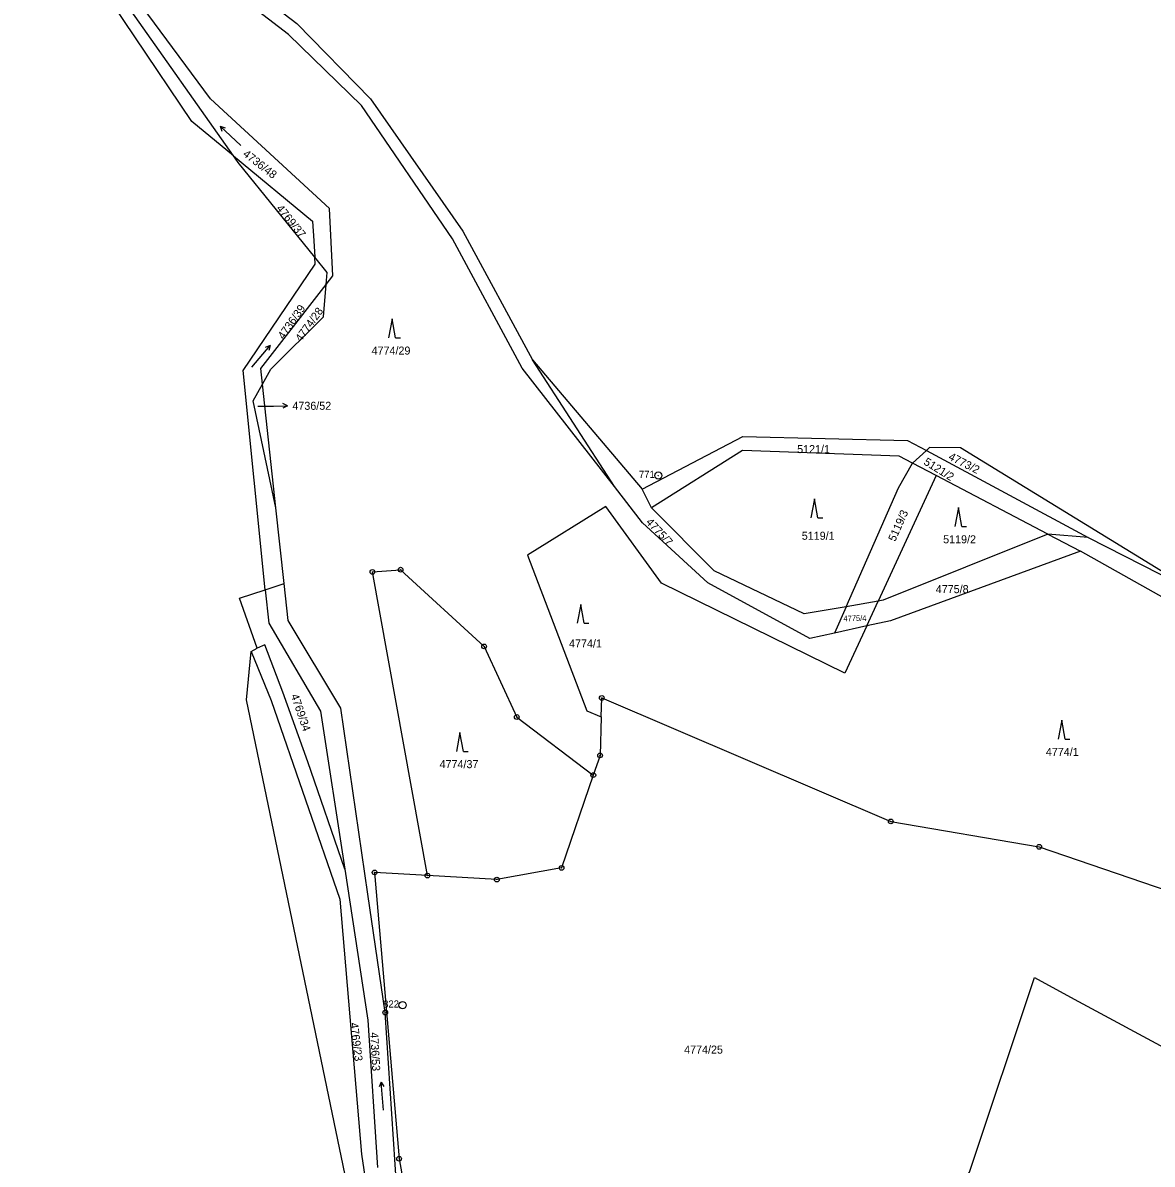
# Model space of a CAD drawing. Extents: x -733394 to -722299, y -1082822 to -1075049.
# Drawn here: x -724720.9 to -724481.8, y -1078384.8 to -1078143.1 of the extents above; entities that cross this region are included whole.
import ezdxf

# ---------------------------------------------------------------- set-up
doc = ezdxf.new("R2010")
doc.units = 0
for name, color, linetype in [('Hranice parcel', 7, 'Continuous'), ('Parcelní čísla', 7, 'Continuous'), ('Pop  PČ popisy', 7, 'Continuous'), ('Značky bodu BP', 7, 'Continuous'), ('Značky kultur', 7, 'Continuous')]:
    doc.layers.add(name, color=color, linetype=linetype)

msp = doc.modelspace()

# ---------------------------------------------------------------- linework, layer by layer
at = {"layer": 'Hranice parcel'}
for p, q in [((-724676.27, -1078171.25), (-724659.56, -1078185.05)), ((-724658.98, -1078194.15), (-724659.07, -1078192.71)), ((-724674.24, -1078216.67), (-724658.98, -1078194.15)), ((-724670.51, -1078216.29), (-724656.67, -1078198.49)), ((-724612.99, -1078214.47), (-724589.77, -1078241.83)), ((-724595.67, -1078241.27), (-724612.99, -1078214.47)), ((-724669.54, -1078263.14), (-724674.24, -1078216.67)), ((-724670.15, -1078219.58), (-724670.51, -1078216.29)), ((-724667.29, -1078245.75), (-724670.15, -1078219.58)), ((-724532.59, -1078236.33), (-724529.63, -1078233.64)), ((-724529.63, -1078233.64), (-724495.41, -1078252.09)), ((-724532.59, -1078236.33), (-724535.39, -1078234.86)), ((-724527.58, -1078238.96), (-724532.59, -1078236.33)), ((-724527.58, -1078238.96), (-724539.81, -1078265.54)), ((-724503.92, -1078251.36), (-724527.58, -1078238.96)), ((-724587.83, -1078245.75), (-724589.77, -1078241.83)), ((-724665.53, -1078261.81), (-724667.29, -1078245.75)), ((-724503.92, -1078251.36), (-724538.78, -1078265.36)), ((-724495.41, -1078252.09), (-724503.92, -1078251.36)), ((-724503.92, -1078251.36), (-724497.03, -1078254.97)), ((-724495.41, -1078252.09), (-724471.65, -1078264.2)), ((-724497.03, -1078254.97), (-724537.2, -1078269.68)), ((-724472.15, -1078268.97), (-724497.03, -1078254.97)), ((-724669.54, -1078263.14), (-724665.53, -1078261.81)), ((-724669.54, -1078263.14), (-724668.82, -1078270.22)), ((-724664.68, -1078269.62), (-724665.53, -1078261.81)), ((-724539.81, -1078265.54), (-724546.59, -1078266.72)), ((-724542.24, -1078270.8), (-724539.81, -1078265.54)), ((-724538.78, -1078265.36), (-724539.81, -1078265.54)), ((-724546.59, -1078266.72), (-724555.46, -1078268.26)), ((-724546.59, -1078266.72), (-724549.06, -1078272.32)), ((-724653.58, -1078288.21), (-724664.68, -1078269.62)), ((-724542.24, -1078270.8), (-724549.06, -1078272.32)), ((-724537.2, -1078269.68), (-724542.24, -1078270.8)), ((-724549.06, -1078272.32), (-724554.3, -1078273.48)), ((-724672.55, -1078276.2), (-724671.26, -1078275.52)), ((-724598.45, -1078290.05), (-724598.33, -1078286.04)), ((-724598.45, -1078290.05), (-724598.69, -1078298.21)), ((-724598.69, -1078298.21), (-724600.12, -1078302.39)), ((-724600.12, -1078302.39), (-724606.84, -1078322.04)), ((-724620.54, -1078324.5), (-724635.22, -1078323.65)), ((-724606.84, -1078322.04), (-724620.54, -1078324.5)), ((-724639.76, -1078420.52), (-724644.17, -1078352.68))]:
    msp.add_line(p, q, dxfattribs=at)
for points in [[(-724676.27, -1078171.25), (-724685.07, -1078163.98), (-724709.24, -1078128.03), (-724711.68, -1078124.4), (-724720.86, -1078094.2)], [(-724595.67, -1078241.27), (-724615.2, -1078216.19), (-724629.89, -1078188.79), (-724649.18, -1078160.57), (-724664.66, -1078145.51), (-724696.65, -1078120.92), (-724700.38, -1078115.33)], [(-724694.92, -1078118.72), (-724662.85, -1078143.19), (-724647.26, -1078159.14), (-724627.72, -1078187.18), (-724612.99, -1078214.47)], [(-724656.67, -1078198.49), (-724655.25, -1078196.67), (-724655.94, -1078182.37), (-724681.12, -1078159.2), (-724707.7, -1078123.2)], [(-724676.27, -1078171.25), (-724698.78, -1078139.35), (-724707.35, -1078128.31), (-724707.7, -1078123.2)], [(-724659.07, -1078192.71), (-724675.26, -1078172.68), (-724676.27, -1078171.25)], [(-724659.56, -1078185.05), (-724659.29, -1078189.24), (-724659.07, -1078192.71)], [(-724656.67, -1078198.49), (-724656.46, -1078195.93), (-724659.07, -1078192.71)], [(-724670.15, -1078219.58), (-724668.4, -1078216.42), (-724657.21, -1078205.31), (-724656.67, -1078198.49)], [(-724667.29, -1078245.75), (-724672.12, -1078223.13), (-724670.15, -1078219.58)], [(-724589.77, -1078241.83), (-724568.44, -1078230.64), (-724533.59, -1078231.51), (-724529.63, -1078233.64)], [(-724535.39, -1078234.86), (-724568.51, -1078233.64), (-724587.83, -1078245.75)], [(-724471.65, -1078264.2), (-724522.43, -1078233.04), (-724528.94, -1078233.01), (-724529.63, -1078233.64)], [(-724546.59, -1078266.72), (-724535.52, -1078241.56), (-724532.59, -1078236.33)], [(-724554.3, -1078273.48), (-724575.91, -1078261.66), (-724589.68, -1078248.97), (-724595.67, -1078241.27)], [(-724542.24, -1078270.8), (-724546.85, -1078280.82), (-724585.67, -1078261.75), (-724597.5, -1078245.53), (-724614.06, -1078255.82), (-724601.52, -1078288.79), (-724598.45, -1078290.05)], [(-724555.46, -1078268.26), (-724574.53, -1078259.14), (-724587.83, -1078245.75)], [(-724635.22, -1078323.65), (-724646.86, -1078259.36), (-724640.91, -1078258.88), (-724623.23, -1078275.12), (-724616.31, -1078290.08), (-724600.12, -1078302.39)], [(-724671.26, -1078275.52), (-724674.97, -1078264.94), (-724669.54, -1078263.14)], [(-724668.82, -1078270.22), (-724657.84, -1078288.83), (-724652.73, -1078322.3)], [(-724652.73, -1078322.3), (-724660.51, -1078299.55), (-724665.8, -1078284.81), (-724669.67, -1078274.79), (-724671.26, -1078275.52)], [(-724649.99, -1078400.02), (-724673.54, -1078286.46), (-724672.55, -1078276.2)], [(-724672.55, -1078276.2), (-724668.32, -1078286.59), (-724653.75, -1078328.68), (-724649.21, -1078382.68), (-724643.56, -1078420.56)], [(-724598.33, -1078286.04), (-724537.16, -1078312.2), (-724505.75, -1078317.57), (-724442.79, -1078339.08), (-724427.97, -1078341.03), (-724400.96, -1078357.33), (-724388.42, -1078355.97), (-724360.85, -1078354.73)], [(-724644.17, -1078352.68), (-724647.83, -1078327.57), (-724653.58, -1078288.21)], [(-724652.73, -1078322.3), (-724647.85, -1078354.26), (-724645.83, -1078385.49)], [(-724635.22, -1078323.65), (-724646.4, -1078323), (-724641.22, -1078383.62), (-724632.14, -1078434.85), (-724612.07, -1078457.55)], [(-724522.84, -1078456.11), (-724537.14, -1078409.34), (-724520.51, -1078386.45), (-724506.77, -1078345.26), (-724498.34, -1078349.81), (-724411.78, -1078396.5), (-724413.78, -1078400.94)]]:
    msp.add_lwpolyline(points, dxfattribs=at)
at = {"layer": 'Pop  PČ popisy'}
for p, q in [((-724671.09, -1078224.27), (-724667.81, -1078224.22)), ((-724667.81, -1078224.22), (-724664.81, -1078224.17)), ((-724664.81, -1078224.17), (-724665.82, -1078223.68)), ((-724664.81, -1078224.17), (-724665.8, -1078224.69))]:
    msp.add_line(p, q, dxfattribs=at)
at = {"layer": 'Značky bodu BP'}
for centre, radius in [((-724586.36, -1078238.94), 0.75), ((-724586.36, -1078238.94), 0.03), ((-724646.86, -1078259.36), 0.5), ((-724640.91, -1078258.88), 0.5), ((-724640.91, -1078258.88), 0.0303), ((-724646.86, -1078259.36), 0.0303), ((-724623.23, -1078275.12), 0.5), ((-724623.23, -1078275.12), 0.0303), ((-724598.33, -1078286.04), 0.5), ((-724598.33, -1078286.04), 0.0303), ((-724616.31, -1078290.08), 0.5), ((-724616.31, -1078290.08), 0.0303), ((-724598.69, -1078298.21), 0.5), ((-724598.69, -1078298.21), 0.0303), ((-724600.12, -1078302.39), 0.5), ((-724600.12, -1078302.39), 0.0303), ((-724537.16, -1078312.2), 0.5), ((-724537.16, -1078312.2), 0.0303), ((-724505.75, -1078317.57), 0.5), ((-724505.75, -1078317.57), 0.0303), ((-724606.84, -1078322.04), 0.5), ((-724646.4, -1078323), 0.5), ((-724646.4, -1078323), 0.0303), ((-724635.22, -1078323.65), 0.5), ((-724635.22, -1078323.65), 0.0303), ((-724620.54, -1078324.5), 0.5), ((-724606.84, -1078322.04), 0.0303), ((-724620.54, -1078324.5), 0.0303), ((-724640.5, -1078351.1), 0.75), ((-724644.17, -1078352.68), 0.5), ((-724644.17, -1078352.68), 0.0303), ((-724640.5, -1078351.1), 0.03), ((-724641.22, -1078383.62), 0.5), ((-724641.22, -1078383.62), 0.0303)]:
    msp.add_circle(centre, radius, dxfattribs=at)
at = {"layer": 'Značky kultur'}
for p, q in [((-724674.74, -1078169.07), (-724679.13, -1078164.98)), ((-724679.13, -1078164.98), (-724678.76, -1078166.01)), ((-724679.13, -1078164.98), (-724678.07, -1078165.28)), ((-724642.71, -1078205.78), (-724643.46, -1078209.78)), ((-724641.96, -1078209.78), (-724642.71, -1078205.78)), ((-724641.96, -1078209.78), (-724640.96, -1078209.78)), ((-724672.39, -1078216), (-724668.53, -1078211.4)), ((-724668.53, -1078211.4), (-724669.55, -1078211.83)), ((-724668.53, -1078211.4), (-724668.78, -1078212.48)), ((-724553.32, -1078243.87), (-724554.07, -1078247.87)), ((-724552.57, -1078247.87), (-724553.32, -1078243.87)), ((-724522.85, -1078245.74), (-724523.6, -1078249.74)), ((-724522.1, -1078249.74), (-724522.85, -1078245.74)), ((-724552.57, -1078247.87), (-724551.57, -1078247.87)), ((-724522.1, -1078249.74), (-724521.1, -1078249.74)), ((-724602.79, -1078266.22), (-724603.54, -1078270.22)), ((-724602.04, -1078270.22), (-724602.79, -1078266.22)), ((-724602.04, -1078270.22), (-724601.04, -1078270.22)), ((-724500.98, -1078290.77), (-724501.73, -1078294.77)), ((-724500.23, -1078294.77), (-724500.98, -1078290.77)), ((-724628.34, -1078293.36), (-724629.09, -1078297.36)), ((-724627.59, -1078297.36), (-724628.34, -1078293.36)), ((-724500.23, -1078294.77), (-724499.23, -1078294.77)), ((-724627.59, -1078297.36), (-724626.59, -1078297.36)), ((-724645.04, -1078367.39), (-724645.46, -1078368.41)), ((-724644.52, -1078373.37), (-724645.04, -1078367.39)), ((-724645.04, -1078367.39), (-724644.46, -1078368.32))]:
    msp.add_line(p, q, dxfattribs=at)

# ---------------------------------------------------------------- texts
at = {"layer": 'Parcelní čísla'}
for s, height, rotation, p in [('4736/48', 1.7, 322, (-724674.42, -1078171.13)), ('4769/37', 1.7, 309, (-724667.32, -1078182.41)), ('4736/39', 1.7, 55, (-724665.66, -1078210.25)), ('4774/28', 1.7, 54, (-724662, -1078210.77)), ('4773/2', 1.7, 333, (-724525.1, -1078235.48)), ('5121/2', 1.7, 328, (-724530.35, -1078236.48)), ('5119/3', 1.7, 66, (-724536.24, -1078253.06)), ('4775/7', 1.7, 313, (-724589.1, -1078248.9)), ('4775/4', 1.19, 1, (-724547.17, -1078269.81)), ('4769/34', 1.7, 289, (-724664.17, -1078285.51)), ('4769/23', 1.7, 277, (-724651.6, -1078354.9)), ('4736/53', 1.7, 273, (-724647.33, -1078356.89))]:
    msp.add_text(s, height=height, rotation=rotation, dxfattribs=at).set_placement(p)
for s, p in [('4774/29', (-724647.05, -1078213.33)), ('4736/52', (-724663.81, -1078225.02)), ('5121/1', (-724556.98, -1078234.19)), ('5119/1', (-724556, -1078252.54)), ('5119/2', (-724526.08, -1078253.29)), ('4775/8', (-724527.64, -1078263.85)), ('4774/1', (-724605.25, -1078275.35)), ('4774/1', (-724504.34, -1078298.32)), ('4774/37', (-724632.66, -1078300.91)), ('4774/25', (-724580.9, -1078361.36))]:
    msp.add_text(s, height=1.7, dxfattribs=at).set_placement(p)
at = {"layer": 'Značky bodu BP'}
for s, p in [('771', (-724590.46, -1078239.44)), ('822', (-724644.6, -1078351.6))]:
    msp.add_text(s, height=1.5, dxfattribs=at).set_placement(p)

doc.saveas('drawing.dxf')
